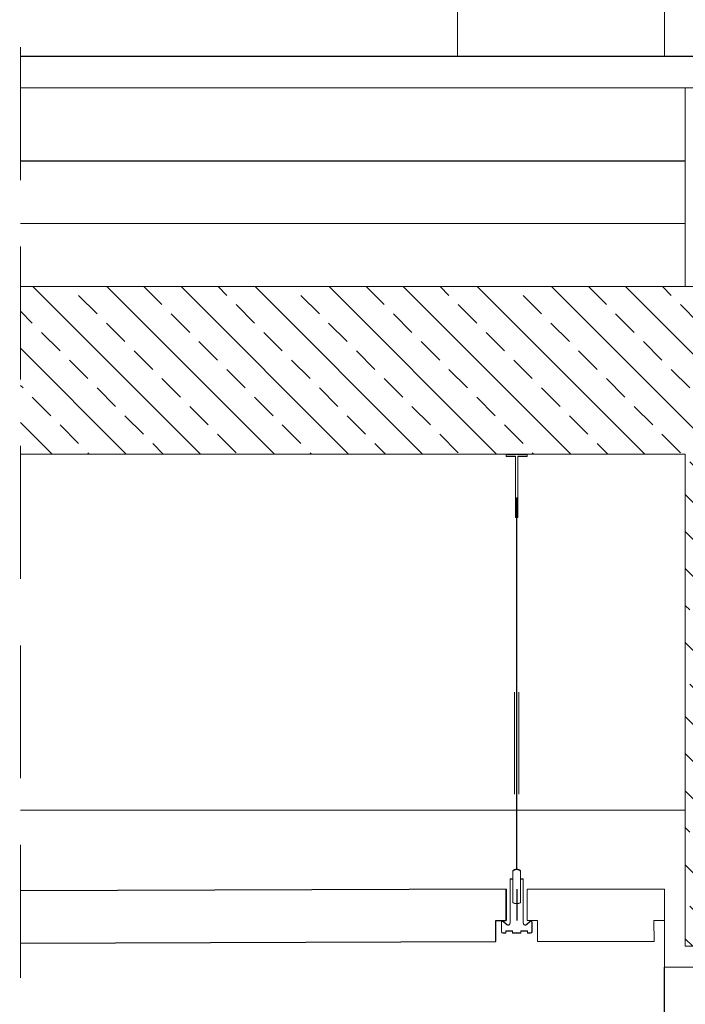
# Model space of a CAD drawing. Extents: x 4615668 to 9294084, y 5325188 to 10688993.
# Tile 410 of 656: x 4636151 to 4636214, y 5331947 to 5332041. Entities that reach past the tile are written whole.
import ezdxf

# ---------------------------------------------------------------- set-up
doc = ezdxf.new("R2010")
doc.units = 0
doc.header["$MEASUREMENT"] = 0
doc.linetypes.add('DASHED', pattern=[19.05, 12.7, -6.35])
for name, color, linetype, lineweight in [('hatch', 253, 'Continuous', 0), ('posadzka', 94, 'Continuous', 15), ('tynk', 252, 'Continuous', 5), ('wieszaki suf.p.', 253, 'Continuous', 5), ('Wymiat 100', 251, 'Continuous', 5)]:
    doc.layers.add(name, color=color, linetype=linetype, lineweight=lineweight)
for name, color, linetype in [('K_WIDOK', 8, 'Continuous'), ('sciany', 1, 'Continuous'), ('STOLARKA', 4, 'Continuous'), ('strop podw.', 3, 'Continuous'), ('sufit_pod', 90, 'Continuous')]:
    doc.layers.add(name, color=color, linetype=linetype)
doc.linetypes.add('BATTING', pattern='A,0.00254,-2.54,[134,ltypeshp.shx,S=2.54,R=0,X=-2.54,Y=0],-5.08,[134,ltypeshp.shx,S=2.54,R=180,X=2.54,Y=0],-2.54', length=10.16254)

# ---------------------------------------------------------------- blocks, each defined once
blk = doc.blocks.new('G$CDA4F7F8F')
at = {"layer": 'wieszaki suf.p.'}
for p, q in [((1.463, 6.078), (1.46, 41.575)), ((1.465, 14.071), (1.463, 6.078))]:
    blk.add_line(p, q, dxfattribs=at)
at = {"layer": 'wieszaki suf.p.', "linetype": 'Continuous'}
for p, q in [((1.26, 13.271), (1.26, 22.986)), ((1.66, 13.271), (1.66, 22.986))]:
    blk.add_line(p, q, dxfattribs=at)
at = {"layer": 'wieszaki suf.p.'}
blk.add_lwpolyline([(1.56, 39.722), (1.36, 39.722), (1.36, 45.522), (0.46, 45.522), (0.46, 45.722), (2.46, 45.722), (2.46, 45.522), (1.56, 45.522)], close=True, dxfattribs=at)
for points in [[(1.086, 5.157), (1.086, 5.912, -0.440677), (1.839, 5.912), (1.839, 2.91, -0.309747), (1.086, 2.91)], [(0.855, 5.157), (1.086, 5.157), (1.086, 2.91, 0.309747), (1.839, 2.91), (1.839, 5.157), (2.07, 5.157), (2.07, 1.366, 0.050199), (2.104, 0.876, 0.462729), (2.405, 0.807), (2.757, 1.111, -0.591447), (2.925, 1.043), (2.925, 0.137, -0.336476), (2.785, 0), (2.51, 0), (2.51, 0.195), (1.847, 0.195), (1.847, 0), (1.078, 0), (1.078, 0.195), (0.415, 0.195), (0.415, 0), (0.14, 0, -0.336476), (0, 0.137), (0, 1.043, -0.591447), (0.168, 1.111), (0.52, 0.807, 0.462729), (0.821, 0.876, 0.050199), (0.855, 1.366)]]:
    blk.add_lwpolyline(points, format="xyb", close=True, dxfattribs=at)

msp = doc.modelspace()

# ---------------------------------------------------------------- hatches: boundary and pattern name
at = {"layer": 'hatch', "lineweight": 0, "ltscale": 40, "transparency": 33554687}
h = msp.add_hatch(dxfattribs=at)
h.set_pattern_fill('ANSI33', color=256, scale=20, angle=90)
h.set_pattern_definition([(135, (-19737.915, -975.03), (-3.535533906, -3.535533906), []), (135, (-19737.915, -971.4945), (-3.535533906, -3.535533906), [2.5, -1.25])])
h.paths.add_polyline_path([(4636244.221, 5331997.178), (4636244.221, 5331995.178), (4636244.221, 5331993.178), (4636244.221, 5331991.178), (4636244.221, 5331989.178), (4636244.221, 5331987.178), (4636244.221, 5331985.178), (4636244.221, 5331983.178), (4636244.221, 5331981.178), (4636244.221, 5331979.178), (4636244.221, 5331977.178), (4636244.221, 5331975.178), (4636244.221, 5331973.178), (4636244.221, 5331971.178), (4636244.221, 5331969.178), (4636244.221, 5331967.178), (4636244.221, 5331965.428), (4636244.221, 5331965.178), (4636244.221, 5331963.178), (4636244.221, 5331961.178), (4636244.221, 5331952.428), (4636244.021, 5331952.428), (4636238.126, 5331952.428), (4636229.25, 5331952.428), (4636214.221, 5331952.428), (4636214.221, 5331965.428), (4636214.221, 5331999.438), (4636150.759, 5331999.438), (4636150.759, 5332015.428), (4636214.221, 5332015.428), (4636229.25, 5332015.428), (4636244.221, 5332015.428), (4636244.221, 5332015.178), (4636244.221, 5332013.178), (4636244.221, 5332011.178), (4636244.221, 5332009.178), (4636244.221, 5332007.178), (4636244.221, 5332005.178), (4636244.221, 5332003.178), (4636244.221, 5332001.178), (4636244.221, 5331999.178)])

# ---------------------------------------------------------------- linework, layer by layer
at = {"color": 1, "lineweight": 0, "ltscale": 40}
msp.add_line((4636244.221, 5332034.428), (4636150.759, 5332034.428), dxfattribs=at)
at = {"lineweight": 0, "ltscale": 40}
msp.add_lwpolyline([(4636150.759, 5332311.073), (4636192.471, 5332311.073), (4636192.471, 5332037.428), (4636150.759, 5332037.428)], dxfattribs=at)
at = {"color": 1, "lineweight": 0, "ltscale": 40}
msp.add_lwpolyline([(4636214.221, 5332015.428), (4636244.221, 5332015.428), (4636244.221, 5332034.428), (4636214.221, 5332034.428)], close=True, dxfattribs=at)
msp.add_lwpolyline([(4636150.759, 5332015.428), (4636214.221, 5332015.428), (4636214.221, 5332015.428), (4636244.221, 5332015.428), (4636244.221, 5331952.428), (4636214.221, 5331952.428), (4636214.221, 5331999.438), (4636150.759, 5331999.438)], dxfattribs=at)
at = {"layer": 'hatch', "linetype": 'BATTING', "lineweight": 0, "ltscale": 0.6}
msp.add_line((4636150.759, 5332021.462), (4636214.221, 5332021.462), dxfattribs=at)
at = {"layer": 'K_WIDOK', "lineweight": 0, "ltscale": 40}
msp.add_line((4636150.759, 5331965.428), (4636214.221, 5331965.428), dxfattribs=at)
at = {"layer": 'posadzka', "lineweight": 0, "ltscale": 40, "const_width": 0.15}
msp.add_lwpolyline([(4636150.759, 5332037.428), (4636242.87, 5332037.428)], dxfattribs=at)
at = {"layer": 'sciany', "ltscale": 40}
msp.add_line((4636214.221, 5332027.428), (4636150.759, 5332027.428), dxfattribs=at)
at = {"layer": 'STOLARKA', "color": 5, "lineweight": 0}
for p, q in [((4636212.221, 5332037.428), (4636212.221, 5332310.428)), ((4636212.217, 5331677.428), (4636212.217, 5331950.428)), ((4636212.221, 5331950.428), (4636212.221, 5331677.428))]:
    msp.add_line(p, q, dxfattribs=at)
at = {"layer": 'strop podw.', "ltscale": 60}
for p, q in [((4636197.125, 5331957.88), (4636197.136, 5331954.88)), ((4636198.125, 5331957.883), (4636198.136, 5331954.883))]:
    msp.add_line(p, q, dxfattribs=at)
msp.add_lwpolyline([(4636150.759, 5331952.716), (4636196.143, 5331952.876), (4636196.136, 5331954.876), (4636197.136, 5331954.88), (4636197.125, 5331957.88), (4636150.759, 5331957.716)], dxfattribs=at)
at = {"layer": 'sufit_pod', "lineweight": 0, "ltscale": 40}
msp.add_lwpolyline([(4636211.233, 5331954.876), (4636211.234, 5331952.876), (4636200.123, 5331952.876), (4636200.122, 5331954.876), (4636199.122, 5331954.875), (4636199.12, 5331957.875), (4636212.231, 5331957.877), (4636212.233, 5331954.877)], close=True, dxfattribs=at)
at = {"layer": 'tynk', "lineweight": 0, "ltscale": 40}
for p, q in [((4636212.221, 5331950.428), (4636212.221, 5331957.394)), ((4636244.221, 5331950.428), (4636212.221, 5331950.428))]:
    msp.add_line(p, q, dxfattribs=at)
at = {"layer": 'Wymiat 100', "color": 253, "linetype": 'DASHED', "lineweight": 0}
msp.add_line((4636150.762, 5332419.315), (4636150.774, 5331526.421), dxfattribs=at)

# ---------------------------------------------------------------- block references
at = {"lineweight": 0, "ltscale": 40, "xscale": -1}
msp.add_blockref('G$CDA4F7F8F', (4636199.585, 5331953.707), dxfattribs=at)
at = {"lineweight": 0, "ltscale": 40}
msp.add_blockref('G$CDA4F7F8F', (4636196.663, 5331953.671), dxfattribs=at)

doc.saveas('drawing.dxf')
